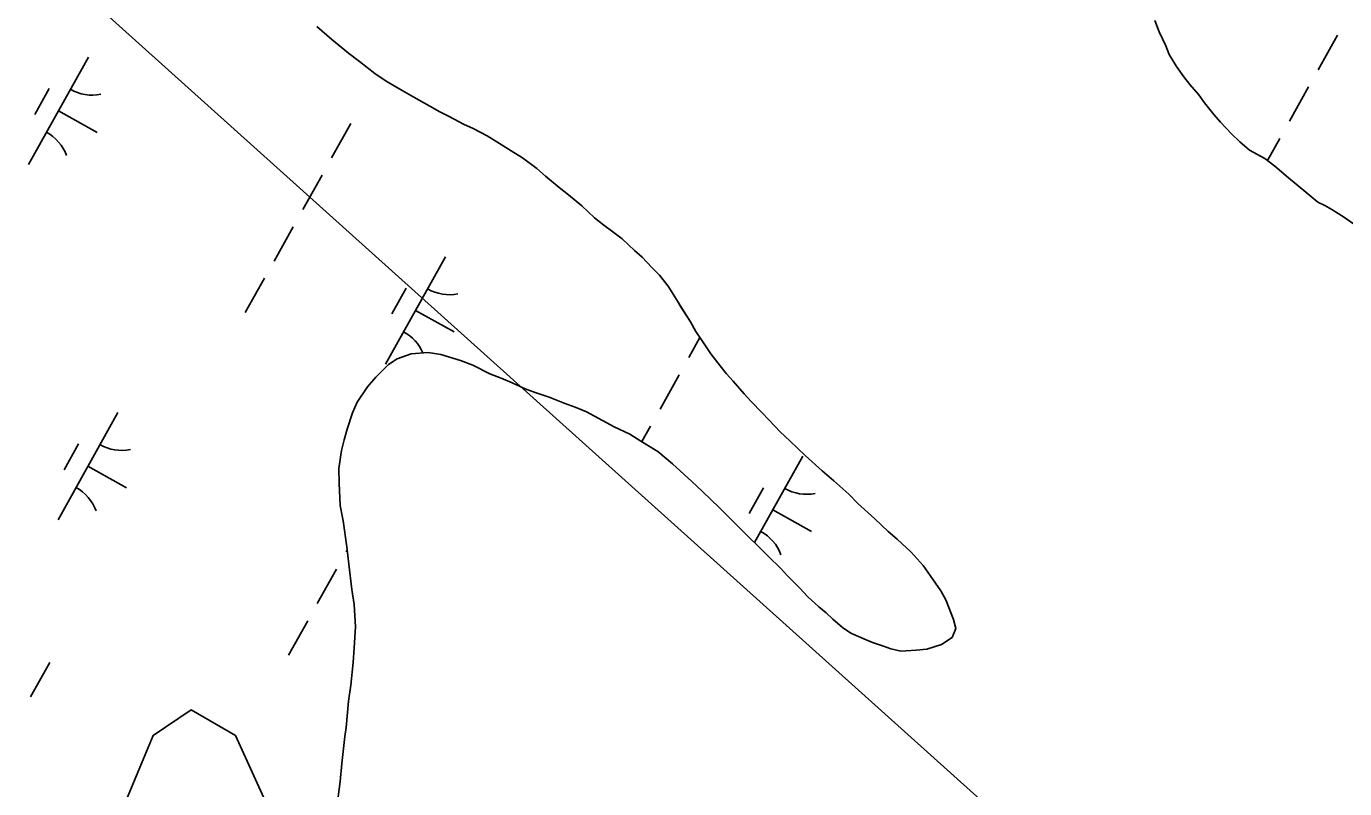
# Model space of a CAD drawing. Extents: x 3923531 to 3943530, y 207391 to 229799.
# Drawn here: x 3939089 to 3939625, y 221071 to 221381 of the extents above; entities that cross this region are included whole.
import ezdxf

# ---------------------------------------------------------------- set-up
doc = ezdxf.new("R2010")
doc.units = 0
for name, color, linetype in [('V-SITE-VEGE', 7, 'Continuous'), ('V-TOPO-SHOR', 7, 'Continuous'), ('V-UTIL-LINE', 7, 'Continuous'), ('V-WETL-SWMP', 7, 'Continuous')]:
    doc.layers.add(name, color=color, linetype=linetype)

msp = doc.modelspace()

# ---------------------------------------------------------------- linework, layer by layer
at = {"layer": 'V-SITE-VEGE'}
msp.add_lwpolyline([(3939128.06, 221061.97), (3939140.94, 221092.88), (3939156.39, 221103.19), (3939174.41, 221092.88), (3939187.28, 221064.54)], dxfattribs=at)
at = {"layer": 'V-TOPO-SHOR'}
for points in [[(3939548.16, 221383.51), (3939550, 221378.86), (3939552.66, 221373.21)], [(3939271.02, 221339.56), (3939267.12, 221341.28), (3939261.32, 221344.4), (3939257.59, 221346.32), (3939253.41, 221348.69), (3939246.95, 221352.22), (3939242.17, 221354.98), (3939235.75, 221358.75), (3939231.08, 221361.92), (3939224.83, 221366.79), (3939220.4, 221370.21), (3939213.69, 221375.67), (3939207.59, 221381.06)], [(3939552.66, 221373.21), (3939554.1, 221369.58), (3939556.96, 221364.74), (3939560.01, 221360.51), (3939562.46, 221357.49), (3939566.12, 221353.26), (3939568.36, 221350.03), (3939572.24, 221345.2), (3939574.88, 221342.17), (3939579.36, 221337.34), (3939582.81, 221334.12), (3939586.68, 221330.7), (3939592.97, 221327.3), (3939597.03, 221324.29), (3939602.52, 221319.46), (3939609.63, 221313.63), (3939614.5, 221309.61), (3939617.34, 221308.21), (3939620.19, 221306.6), (3939625.26, 221303.39), (3939631.35, 221299.18)], [(3939219.79, 221217.29), (3939222.02, 221223.94), (3939223.9, 221228.32), (3939228.07, 221234.49), (3939231.53, 221238.47), (3939236.69, 221243.56), (3939240.15, 221245.96), (3939245.81, 221247.98), (3939252.72, 221248.46), (3939257.99, 221247.68), (3939265.89, 221245.29), (3939270.96, 221243.29), (3939277.85, 221239.89), (3939282.52, 221238.1), (3939286.98, 221236.1), (3939292.25, 221233.7), (3939296.31, 221232.3), (3939301.98, 221230.31), (3939308.06, 221227.91), (3939312.52, 221226.32), (3939317.19, 221224.32), (3939323.68, 221220.91), (3939328.35, 221218.31), (3939334.84, 221215.31), (3939339.3, 221212.5), (3939346.2, 221208.29), (3939352.1, 221203.26), (3939360.02, 221196.02), (3939364.29, 221191.99), (3939371.21, 221185.36), (3939378.12, 221178.51), (3939381.99, 221174.69), (3939387.89, 221168.85), (3939391.34, 221165.43), (3939396.02, 221160.8), (3939399.07, 221157.58), (3939403.95, 221152.75), (3939407, 221149.33), (3939411.68, 221145.11), (3939414.53, 221142.69), (3939417.37, 221140.08), (3939421.23, 221136.66), (3939424.69, 221134.45), (3939429.96, 221132.05), (3939433.41, 221130.65), (3939437.87, 221129.06), (3939440.91, 221128.06), (3939444.96, 221127.08), (3939451.23, 221127.51), (3939455.47, 221127.94), (3939461.53, 221129.79), (3939465.77, 221132.65), (3939467.37, 221136.3), (3939466.33, 221139.93), (3939463.26, 221148.01), (3939461.22, 221151.64), (3939456.93, 221157.89), (3939454.08, 221161.92), (3939449.19, 221167.36), (3939443.5, 221172.59), (3939439.85, 221175.8), (3939434.35, 221180.83), (3939427.44, 221187.07), (3939423.78, 221190.89), (3939417.68, 221196.32), (3939413.01, 221200.35), (3939406.1, 221206.58), (3939399.79, 221212.62), (3939395.93, 221216.24), (3939391.25, 221221.07), (3939388.4, 221224.09), (3939384.13, 221228.52), (3939381.28, 221231.74), (3939376.8, 221236.85), (3939374.12, 221239.79), (3939371.55, 221243.06), (3939367.76, 221247.93), (3939364.13, 221253.26), (3939361.6, 221257.05), (3939359.44, 221260.96), (3939355.89, 221266.45), (3939353.81, 221270.03), (3939350.42, 221275.52), (3939346.88, 221279.99), (3939343.75, 221283.05), (3939339.8, 221287.28), (3939336.71, 221289.97), (3939331.71, 221294.64), (3939327.93, 221297.61), (3939324.23, 221300.31), (3939320.45, 221303.28), (3939315.25, 221308.11), (3939309.84, 221312.53), (3939306.06, 221315.55), (3939300.45, 221320.13), (3939296.92, 221323.31), (3939291.11, 221327.69), (3939286.52, 221330.41), (3939280.76, 221334.15), (3939276.82, 221336.63), (3939271.02, 221339.56)], [(3939215.47, 221062.7), (3939217.02, 221074.08), (3939217.67, 221081.4), (3939218.91, 221092.46), (3939219.42, 221096.06), (3939220.45, 221106.71), (3939221.31, 221113.31), (3939222.23, 221122.54), (3939222.69, 221128.41), (3939223.21, 221137.03), (3939222.67, 221146.09), (3939221.75, 221152.15), (3939220.56, 221162.47), (3939219.76, 221169.46), (3939218.17, 221180.01), (3939217.04, 221186.28), (3939216.59, 221195.38), (3939216.47, 221201.41), (3939217.49, 221208.7), (3939218.68, 221213.04), (3939219.79, 221217.29)]]:
    msp.add_lwpolyline(points, dxfattribs=at)
at = {"layer": 'V-UTIL-LINE'}
msp.add_lwpolyline([(3940297.35, 220887.65), (3939616.09, 220942.05), (3938523.14, 221923.93), (3938793.33, 222535.23), (3939068.1, 222817.78), (3939612.08, 223172.66)], dxfattribs=at)
at = {"layer": 'V-WETL-SWMP'}
for p, q in [((3939550, 221378.86), (3939548.16, 221383.51)), ((3939207.59, 221381.06), (3939213.69, 221375.67)), ((3939552.66, 221373.21), (3939550, 221378.86)), ((3939622.45, 221377.42), (3939614.64, 221363.45)), ((3939213.69, 221375.67), (3939220.4, 221370.2)), ((3939554.1, 221369.58), (3939552.66, 221373.21)), ((3939114.67, 221368.57), (3939090.28, 221324.92)), ((3939220.4, 221370.2), (3939224.83, 221366.79)), ((3939224.83, 221366.79), (3939231.08, 221361.92)), ((3939556.96, 221364.74), (3939554.1, 221369.58)), ((3939231.08, 221361.92), (3939235.75, 221358.75)), ((3939560.01, 221360.51), (3939556.96, 221364.74)), ((3939098.67, 221355.75), (3939092.81, 221345.27)), ((3939235.75, 221358.75), (3939242.17, 221354.98)), ((3939562.46, 221357.48), (3939560.01, 221360.51)), ((3939566.12, 221353.26), (3939562.46, 221357.48)), ((3939610.74, 221356.47), (3939602.94, 221342.5)), ((3939242.17, 221354.98), (3939246.96, 221352.22)), ((3939246.96, 221352.22), (3939253.41, 221348.69)), ((3939568.36, 221350.03), (3939566.12, 221353.26)), ((3939572.23, 221345.19), (3939568.36, 221350.03)), ((3939102.48, 221346.74), (3939118.19, 221337.97)), ((3939253.41, 221348.69), (3939257.59, 221346.32)), ((3939257.59, 221346.32), (3939261.32, 221344.4)), ((3939574.88, 221342.17), (3939572.23, 221345.19)), ((3939221.33, 221341.54), (3939213.53, 221327.57)), ((3939261.32, 221344.4), (3939267.12, 221341.28)), ((3939267.12, 221341.28), (3939271.02, 221339.56)), ((3939271.02, 221339.56), (3939276.82, 221336.63)), ((3939579.36, 221337.34), (3939574.88, 221342.17)), ((3939276.82, 221336.63), (3939280.76, 221334.15)), ((3939280.76, 221334.15), (3939286.52, 221330.41)), ((3939582.81, 221334.12), (3939579.36, 221337.34)), ((3939586.68, 221330.7), (3939582.81, 221334.12)), ((3939599.04, 221335.52), (3939594.01, 221326.52)), ((3939286.52, 221330.41), (3939291.11, 221327.69)), ((3939592.96, 221327.3), (3939586.68, 221330.7)), ((3939291.11, 221327.69), (3939296.92, 221323.31)), ((3939296.92, 221323.31), (3939300.46, 221320.13)), ((3939597.03, 221324.29), (3939592.96, 221327.3)), ((3939602.52, 221319.46), (3939597.03, 221324.29)), ((3939209.63, 221320.59), (3939201.82, 221306.62)), ((3939300.46, 221320.13), (3939306.06, 221315.54)), ((3939609.63, 221313.63), (3939602.52, 221319.46)), ((3939306.06, 221315.54), (3939309.84, 221312.53)), ((3939309.84, 221312.53), (3939315.25, 221308.11)), ((3939614.5, 221309.61), (3939609.63, 221313.63)), ((3939315.25, 221308.11), (3939320.45, 221303.28)), ((3939617.34, 221308.21), (3939614.5, 221309.61)), ((3939620.18, 221306.6), (3939617.34, 221308.21)), ((3939320.45, 221303.28), (3939324.23, 221300.31)), ((3939625.26, 221303.39), (3939620.18, 221306.6)), ((3939631.35, 221299.18), (3939625.26, 221303.39)), ((3939197.92, 221299.63), (3939190.12, 221285.67)), ((3939324.23, 221300.31), (3939327.93, 221297.61)), ((3939327.93, 221297.61), (3939331.71, 221294.64)), ((3939331.71, 221294.64), (3939336.71, 221289.97)), ((3939259.88, 221287.45), (3939235.5, 221243.8)), ((3939336.71, 221289.97), (3939339.8, 221287.28)), ((3939339.8, 221287.28), (3939343.74, 221283.05)), ((3939343.74, 221283.05), (3939346.88, 221279.99)), ((3939186.22, 221278.68), (3939178.41, 221264.71)), ((3939346.88, 221279.99), (3939350.42, 221275.52)), ((3939350.42, 221275.52), (3939353.81, 221270.03)), ((3939243.88, 221274.62), (3939238.03, 221264.15)), ((3939353.81, 221270.03), (3939355.89, 221266.44)), ((3939247.69, 221265.62), (3939263.4, 221256.84)), ((3939355.89, 221266.44), (3939359.44, 221260.96)), ((3939359.44, 221260.96), (3939361.6, 221257.05)), ((3939363.27, 221254.55), (3939358.74, 221246.45)), ((3939361.6, 221257.05), (3939364.13, 221253.26)), ((3939252.72, 221248.46), (3939245.81, 221247.98)), ((3939257.99, 221247.68), (3939252.72, 221248.46)), ((3939364.13, 221253.26), (3939367.76, 221247.93)), ((3939236.69, 221243.56), (3939231.53, 221238.47)), ((3939240.15, 221245.96), (3939236.69, 221243.56)), ((3939245.81, 221247.98), (3939240.15, 221245.96)), ((3939265.89, 221245.29), (3939257.99, 221247.68)), ((3939270.96, 221243.29), (3939265.89, 221245.29)), ((3939277.86, 221239.89), (3939270.96, 221243.29)), ((3939367.76, 221247.93), (3939371.55, 221243.06)), ((3939371.55, 221243.06), (3939374.12, 221239.79)), ((3939231.53, 221238.47), (3939228.07, 221234.49)), ((3939282.52, 221238.1), (3939277.86, 221239.89)), ((3939286.98, 221236.1), (3939282.52, 221238.1)), ((3939354.84, 221239.46), (3939347.04, 221225.49)), ((3939374.12, 221239.79), (3939376.8, 221236.85)), ((3939228.07, 221234.49), (3939223.9, 221228.32)), ((3939292.25, 221233.7), (3939286.98, 221236.1)), ((3939296.31, 221232.3), (3939292.25, 221233.7)), ((3939301.98, 221230.31), (3939296.31, 221232.3)), ((3939376.8, 221236.85), (3939381.28, 221231.74)), ((3939223.9, 221228.32), (3939222.02, 221223.94)), ((3939308.06, 221227.91), (3939301.98, 221230.31)), ((3939312.52, 221226.32), (3939308.06, 221227.91)), ((3939381.28, 221231.74), (3939384.13, 221228.52)), ((3939384.13, 221228.52), (3939388.4, 221224.09)), ((3939126.68, 221224.13), (3939102.3, 221180.48)), ((3939222.02, 221223.94), (3939219.79, 221217.29)), ((3939317.19, 221224.32), (3939312.52, 221226.32)), ((3939323.68, 221220.91), (3939317.19, 221224.32)), ((3939388.4, 221224.09), (3939391.25, 221221.07)), ((3939219.79, 221217.29), (3939218.68, 221213.04)), ((3939328.35, 221218.31), (3939323.68, 221220.91)), ((3939334.84, 221215.31), (3939328.35, 221218.31)), ((3939343.14, 221218.51), (3939339.66, 221212.28)), ((3939391.25, 221221.07), (3939395.93, 221216.24)), ((3939395.93, 221216.24), (3939399.79, 221212.62)), ((3939110.68, 221211.31), (3939104.83, 221200.83)), ((3939218.68, 221213.04), (3939217.49, 221208.7)), ((3939339.3, 221212.5), (3939334.84, 221215.31)), ((3939346.2, 221208.29), (3939339.3, 221212.5)), ((3939399.79, 221212.62), (3939406.1, 221206.58)), ((3939217.49, 221208.7), (3939216.47, 221201.41)), ((3939352.1, 221203.26), (3939346.2, 221208.29)), ((3939405.1, 221206.32), (3939385.49, 221171.23)), ((3939406.1, 221206.58), (3939413.01, 221200.34)), ((3939114.49, 221202.31), (3939130.2, 221193.53)), ((3939216.47, 221201.41), (3939216.59, 221195.38)), ((3939360.03, 221196.02), (3939352.1, 221203.26)), ((3939413.01, 221200.34), (3939417.68, 221196.32)), ((3939216.59, 221195.38), (3939217.04, 221186.28)), ((3939364.3, 221191.99), (3939360.03, 221196.02)), ((3939417.68, 221196.32), (3939423.78, 221190.89)), ((3939371.21, 221185.36), (3939364.3, 221191.99)), ((3939389.09, 221193.5), (3939383.24, 221183.02)), ((3939423.78, 221190.89), (3939427.44, 221187.07)), ((3939217.04, 221186.28), (3939218.17, 221180.01)), ((3939378.12, 221178.51), (3939371.21, 221185.36)), ((3939392.9, 221184.5), (3939408.62, 221175.72)), ((3939427.44, 221187.07), (3939434.36, 221180.83)), ((3939218.17, 221180.01), (3939219.76, 221169.46)), ((3939381.99, 221174.69), (3939378.12, 221178.51)), ((3939434.36, 221180.83), (3939439.84, 221175.8)), ((3939387.89, 221168.85), (3939381.99, 221174.69)), ((3939439.84, 221175.8), (3939443.5, 221172.59)), ((3939219.9, 221168.27), (3939219.41, 221167.41)), ((3939219.76, 221169.46), (3939220.56, 221162.47)), ((3939391.34, 221165.43), (3939387.89, 221168.85)), ((3939443.5, 221172.59), (3939449.2, 221167.36)), ((3939220.56, 221162.47), (3939221.75, 221152.15)), ((3939396.02, 221160.8), (3939391.34, 221165.43)), ((3939449.2, 221167.36), (3939454.08, 221161.92)), ((3939215.51, 221160.42), (3939207.71, 221146.45)), ((3939399.07, 221157.58), (3939396.02, 221160.8)), ((3939403.95, 221152.75), (3939399.07, 221157.58)), ((3939454.08, 221161.92), (3939456.93, 221157.89)), ((3939456.93, 221157.89), (3939461.22, 221151.64)), ((3939221.75, 221152.15), (3939222.67, 221146.09)), ((3939407.01, 221149.33), (3939403.95, 221152.75)), ((3939411.68, 221145.11), (3939407.01, 221149.33)), ((3939461.22, 221151.64), (3939463.26, 221148.01)), ((3939463.26, 221148.01), (3939466.33, 221139.93)), ((3939222.67, 221146.09), (3939223.21, 221137.03)), ((3939414.53, 221142.69), (3939411.68, 221145.11)), ((3939417.37, 221140.08), (3939414.53, 221142.69)), ((3939203.81, 221139.47), (3939196, 221125.5)), ((3939223.21, 221137.03), (3939222.69, 221128.41)), ((3939421.23, 221136.66), (3939417.37, 221140.08)), ((3939424.69, 221134.45), (3939421.23, 221136.66)), ((3939467.37, 221136.3), (3939465.77, 221132.65)), ((3939466.33, 221139.93), (3939467.37, 221136.3)), ((3939429.96, 221132.05), (3939424.69, 221134.45)), ((3939433.41, 221130.65), (3939429.96, 221132.05)), ((3939437.87, 221129.06), (3939433.41, 221130.65)), ((3939465.77, 221132.65), (3939461.53, 221129.79)), ((3939222.69, 221128.41), (3939222.23, 221122.54)), ((3939440.91, 221128.06), (3939437.87, 221129.06)), ((3939444.96, 221127.07), (3939440.91, 221128.06)), ((3939451.23, 221127.51), (3939444.96, 221127.07)), ((3939455.47, 221127.94), (3939451.23, 221127.51)), ((3939461.53, 221129.79), (3939455.47, 221127.94)), ((3939098.94, 221122.45), (3939091.14, 221108.49)), ((3939222.23, 221122.54), (3939221.31, 221113.31)), ((3939221.31, 221113.31), (3939220.45, 221106.71)), ((3939220.45, 221106.71), (3939219.42, 221096.06)), ((3939219.42, 221096.06), (3939218.91, 221092.46)), ((3939218.91, 221092.46), (3939217.67, 221081.4)), ((3939217.67, 221081.4), (3939217.03, 221074.08)), ((3939217.03, 221074.08), (3939215.47, 221062.7))]:
    msp.add_line(p, q, dxfattribs=at)
for centre, start, end in [((3939116.15, 221370.74), 240.0381, 281.5817), ((3939089.21, 221322.52), 20.0381, 61.5817), ((3939261.37, 221289.62), 240.0381, 281.5817), ((3939234.43, 221241.39), 23.1295, 61.5817), ((3939128.17, 221226.31), 240.0381, 281.5817), ((3939101.23, 221178.08), 20.0381, 61.5817), ((3939406.58, 221208.49), 240.0381, 281.5817), ((3939379.64, 221160.27), 20.0381, 61.5817)]:
    msp.add_arc(centre, 17.62, start, end, dxfattribs=at)

doc.saveas('drawing.dxf')
